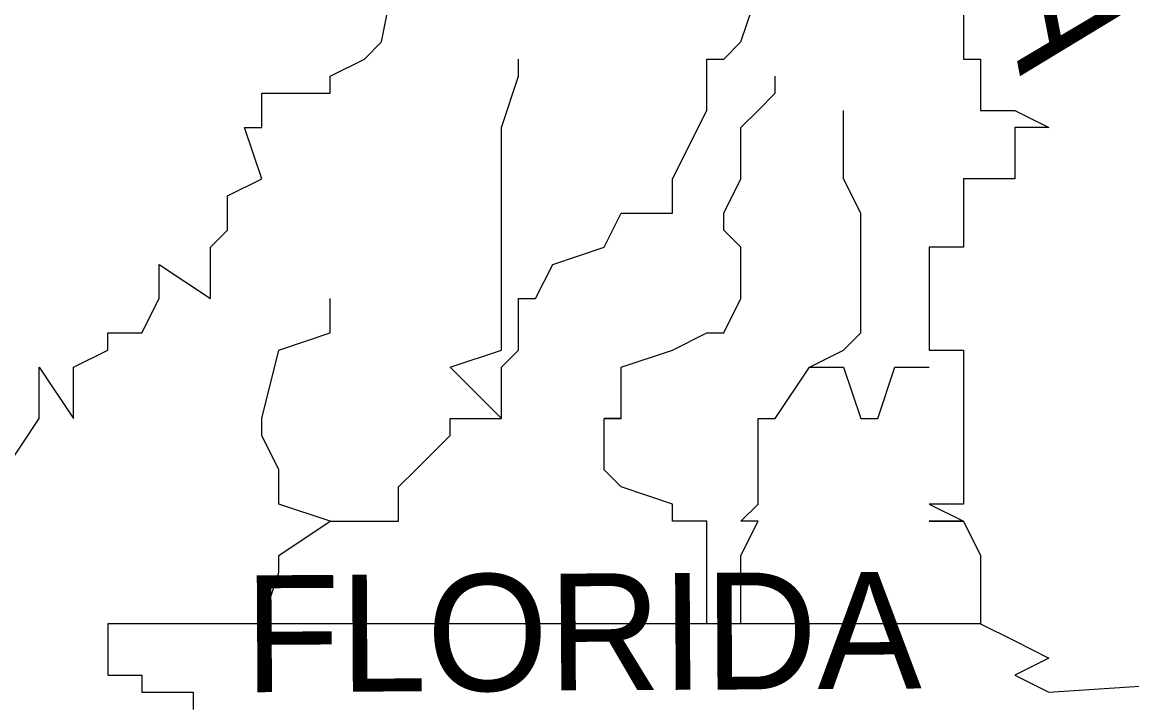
# Model space of a CAD drawing. Extents: x -12822 to 16384, y -6351 to 1913.
# Drawn here: x 71.85 to 88.88, y -6311.8 to -6301.31 of the extents above; entities that cross this region are included whole.
import ezdxf

# ---------------------------------------------------------------- set-up
doc = ezdxf.new("R2010")
doc.units = 0
doc.layers.add('great seal', color=7, linetype='Continuous')

msp = doc.modelspace()

# ---------------------------------------------------------------- linework, layer by layer
at = {"layer": 'great seal'}
for points in [[(79.204, -6307.392), (79.204, -6307.392), (79.204, -6306.603), (79.467, -6306.341), (79.467, -6306.078), (79.467, -6305.552), (79.729, -6305.552), (79.992, -6305.027), (80.78, -6304.764), (81.043, -6304.239), (81.832, -6304.239), (81.832, -6303.713), (82.357, -6302.662), (82.357, -6302.136), (82.357, -6302.136), (82.357, -6301.874), (82.62, -6301.874), (82.883, -6301.611), (83.145, -6300.823), (83.934, -6300.297), (84.459, -6300.034), (84.459, -6299.772), (84.459, -6299.509), (83.934, -6299.509)], [(79.204, -6307.392), (79.204, -6307.392), (79.204, -6306.603), (79.467, -6306.341), (79.467, -6306.078), (79.467, -6305.552), (79.729, -6305.552), (79.992, -6305.027), (80.78, -6304.764), (81.043, -6304.239), (81.832, -6304.239), (81.832, -6303.713), (82.357, -6302.662), (82.357, -6302.136), (82.357, -6302.136), (82.357, -6301.874), (82.62, -6301.874), (82.883, -6301.611), (83.145, -6300.823), (83.934, -6300.297), (84.459, -6300.034), (84.459, -6299.772), (84.459, -6299.509), (83.934, -6299.509)], [(79.204, -6307.392), (79.204, -6307.392), (79.204, -6306.603), (79.467, -6306.341), (79.467, -6306.078), (79.467, -6305.552), (79.729, -6305.552), (79.992, -6305.027), (80.78, -6304.764), (81.043, -6304.239), (81.832, -6304.239), (81.832, -6303.713), (82.357, -6302.662), (82.357, -6302.136), (82.357, -6302.136), (82.357, -6301.874), (82.62, -6301.874), (82.883, -6301.611), (83.145, -6300.823), (83.934, -6300.297), (84.459, -6300.034), (84.459, -6299.772), (84.459, -6299.509), (83.934, -6299.509)], [(71.584, -6308.18), (72.109, -6307.392), (72.109, -6306.603), (72.635, -6307.392), (72.635, -6306.603), (73.16, -6306.341), (73.16, -6306.078), (73.686, -6306.078), (73.949, -6305.552), (73.949, -6305.027), (74.737, -6305.552), (74.737, -6304.764), (75, -6304.501), (75, -6304.239), (75, -6303.976), (75.525, -6303.713), (75.262, -6302.925), (75.525, -6302.925), (75.525, -6302.399), (76.576, -6302.399), (76.576, -6302.136), (76.576, -6302.136), (77.102, -6301.874), (77.365, -6301.611), (77.627, -6300.297)], [(71.584, -6308.18), (72.109, -6307.392), (72.109, -6306.603), (72.635, -6307.392), (72.635, -6306.603), (73.16, -6306.341), (73.16, -6306.078), (73.686, -6306.078), (73.949, -6305.552), (73.949, -6305.027), (74.737, -6305.552), (74.737, -6304.764), (75, -6304.501), (75, -6304.239), (75, -6303.976), (75.525, -6303.713), (75.262, -6302.925), (75.525, -6302.925), (75.525, -6302.399), (76.576, -6302.399), (76.576, -6302.136), (76.576, -6302.136), (77.102, -6301.874), (77.365, -6301.611), (77.627, -6300.297)], [(71.584, -6308.18), (72.109, -6307.392), (72.109, -6306.603), (72.635, -6307.392), (72.635, -6306.603), (73.16, -6306.341), (73.16, -6306.078), (73.686, -6306.078), (73.949, -6305.552), (73.949, -6305.027), (74.737, -6305.552), (74.737, -6304.764), (75, -6304.501), (75, -6304.239), (75, -6303.976), (75.525, -6303.713), (75.262, -6302.925), (75.525, -6302.925), (75.525, -6302.399), (76.576, -6302.399), (76.576, -6302.136), (76.576, -6302.136), (77.102, -6301.874), (77.365, -6301.611), (77.627, -6300.297)], [(86.299, -6300.823), (86.299, -6301.611), (86.299, -6301.874), (86.561, -6301.874), (86.561, -6302.136), (86.561, -6302.136), (86.561, -6302.399), (86.561, -6302.662), (87.087, -6302.662), (87.612, -6302.925), (87.087, -6302.925), (87.087, -6303.713), (87.087, -6303.713), (86.561, -6303.713), (86.561, -6303.713), (86.561, -6303.713), (86.561, -6303.713), (86.299, -6303.713), (86.299, -6303.713), (86.299, -6303.713), (86.299, -6303.976), (86.299, -6304.239), (86.299, -6304.239), (86.299, -6304.239), (86.299, -6304.239), (86.299, -6304.239), (86.299, -6304.501), (86.299, -6304.501), (86.299, -6304.501), (86.299, -6304.764), (86.299, -6304.764), (85.773, -6304.764), (85.773, -6304.764), (85.773, -6304.764), (85.773, -6305.027), (85.773, -6305.027), (85.773, -6305.552), (85.773, -6305.552), (85.773, -6305.552), (85.773, -6305.552), (85.773, -6305.552), (85.773, -6305.552), (85.773, -6305.552), (85.773, -6306.078), (85.773, -6306.078), (85.773, -6306.078), (85.773, -6306.078), (85.773, -6306.078), (85.773, -6306.078), (85.773, -6306.341), (86.299, -6306.341), (86.299, -6306.603), (86.299, -6306.603), (86.299, -6306.603), (86.299, -6307.392), (86.299, -6307.392), (86.299, -6307.392), (86.299, -6307.392), (86.299, -6307.392), (86.299, -6307.392), (86.299, -6307.655), (86.299, -6308.18), (86.299, -6308.18), (86.299, -6308.18), (86.299, -6308.443), (86.299, -6308.443), (86.299, -6308.706), (86.299, -6308.706), (85.773, -6308.706), (85.773, -6308.706), (85.773, -6308.706), (85.773, -6308.706), (86.299, -6308.968), (86.299, -6308.968), (85.773, -6308.968), (86.299, -6308.968), (86.299, -6308.968), (86.299, -6308.968), (86.561, -6309.494), (86.561, -6309.494), (86.561, -6309.757), (86.561, -6309.757), (86.561, -6310.545), (73.16, -6310.545), (73.16, -6310.808), (73.16, -6310.808)], [(86.299, -6300.823), (86.299, -6301.611), (86.299, -6301.874), (86.561, -6301.874), (86.561, -6302.136), (86.561, -6302.136), (86.561, -6302.399), (86.561, -6302.662), (87.087, -6302.662), (87.612, -6302.925), (87.087, -6302.925), (87.087, -6303.713), (87.087, -6303.713), (86.561, -6303.713), (86.561, -6303.713), (86.561, -6303.713), (86.561, -6303.713), (86.299, -6303.713), (86.299, -6303.713), (86.299, -6303.713), (86.299, -6303.976), (86.299, -6304.239), (86.299, -6304.239), (86.299, -6304.239), (86.299, -6304.239), (86.299, -6304.239), (86.299, -6304.501), (86.299, -6304.501), (86.299, -6304.501), (86.299, -6304.764), (86.299, -6304.764), (85.773, -6304.764), (85.773, -6304.764), (85.773, -6304.764), (85.773, -6305.027), (85.773, -6305.027), (85.773, -6305.552), (85.773, -6305.552), (85.773, -6305.552), (85.773, -6305.552), (85.773, -6305.552), (85.773, -6305.552), (85.773, -6305.552), (85.773, -6306.078), (85.773, -6306.078), (85.773, -6306.078), (85.773, -6306.078), (85.773, -6306.078), (85.773, -6306.078), (85.773, -6306.341), (86.299, -6306.341), (86.299, -6306.603), (86.299, -6306.603), (86.299, -6306.603), (86.299, -6307.392), (86.299, -6307.392), (86.299, -6307.392), (86.299, -6307.392), (86.299, -6307.392), (86.299, -6307.392), (86.299, -6307.655), (86.299, -6308.18), (86.299, -6308.18), (86.299, -6308.18), (86.299, -6308.443), (86.299, -6308.443), (86.299, -6308.706), (86.299, -6308.706), (85.773, -6308.706), (85.773, -6308.706), (85.773, -6308.706), (85.773, -6308.706), (86.299, -6308.968), (86.299, -6308.968), (85.773, -6308.968), (86.299, -6308.968), (86.299, -6308.968), (86.299, -6308.968), (86.561, -6309.494), (86.561, -6309.494), (86.561, -6309.757), (86.561, -6309.757), (86.561, -6310.545), (73.16, -6310.545), (73.16, -6310.808), (73.16, -6310.808)], [(86.299, -6300.823), (86.299, -6301.611), (86.299, -6301.874), (86.561, -6301.874), (86.561, -6302.136), (86.561, -6302.136), (86.561, -6302.399), (86.561, -6302.662), (87.087, -6302.662), (87.612, -6302.925), (87.087, -6302.925), (87.087, -6303.713), (87.087, -6303.713), (86.561, -6303.713), (86.561, -6303.713), (86.561, -6303.713), (86.561, -6303.713), (86.299, -6303.713), (86.299, -6303.713), (86.299, -6303.713), (86.299, -6303.976), (86.299, -6304.239), (86.299, -6304.239), (86.299, -6304.239), (86.299, -6304.239), (86.299, -6304.239), (86.299, -6304.501), (86.299, -6304.501), (86.299, -6304.501), (86.299, -6304.764), (86.299, -6304.764), (85.773, -6304.764), (85.773, -6304.764), (85.773, -6304.764), (85.773, -6305.027), (85.773, -6305.027), (85.773, -6305.552), (85.773, -6305.552), (85.773, -6305.552), (85.773, -6305.552), (85.773, -6305.552), (85.773, -6305.552), (85.773, -6305.552), (85.773, -6306.078), (85.773, -6306.078), (85.773, -6306.078), (85.773, -6306.078), (85.773, -6306.078), (85.773, -6306.078), (85.773, -6306.341), (86.299, -6306.341), (86.299, -6306.603), (86.299, -6306.603), (86.299, -6306.603), (86.299, -6307.392), (86.299, -6307.392), (86.299, -6307.392), (86.299, -6307.392), (86.299, -6307.392), (86.299, -6307.392), (86.299, -6307.655), (86.299, -6308.18), (86.299, -6308.18), (86.299, -6308.18), (86.299, -6308.443), (86.299, -6308.443), (86.299, -6308.706), (86.299, -6308.706), (85.773, -6308.706), (85.773, -6308.706), (85.773, -6308.706), (85.773, -6308.706), (86.299, -6308.968), (86.299, -6308.968), (85.773, -6308.968), (86.299, -6308.968), (86.299, -6308.968), (86.299, -6308.968), (86.561, -6309.494), (86.561, -6309.494), (86.561, -6309.757), (86.561, -6309.757), (86.561, -6310.545), (73.16, -6310.545), (73.16, -6310.808), (73.16, -6310.808)], [(76.576, -6308.968), (76.576, -6308.968), (77.102, -6308.968), (77.365, -6308.968), (77.627, -6308.968), (77.627, -6308.706), (77.627, -6308.443), (77.89, -6308.18), (78.416, -6307.655), (78.416, -6307.392), (79.204, -6307.392), (79.204, -6307.392), (78.416, -6306.603), (79.204, -6306.341), (79.204, -6306.078), (79.204, -6305.552), (79.204, -6305.027), (79.204, -6304.764), (79.204, -6304.239), (79.204, -6304.239), (79.204, -6303.713), (79.204, -6302.925), (79.467, -6302.136), (79.467, -6302.136), (79.467, -6301.874)], [(76.576, -6308.968), (76.576, -6308.968), (77.102, -6308.968), (77.365, -6308.968), (77.627, -6308.968), (77.627, -6308.706), (77.627, -6308.443), (77.89, -6308.18), (78.416, -6307.655), (78.416, -6307.392), (79.204, -6307.392), (79.204, -6307.392), (78.416, -6306.603), (79.204, -6306.341), (79.204, -6306.078), (79.204, -6305.552), (79.204, -6305.027), (79.204, -6304.764), (79.204, -6304.239), (79.204, -6304.239), (79.204, -6303.713), (79.204, -6302.925), (79.467, -6302.136), (79.467, -6302.136), (79.467, -6301.874)], [(76.576, -6308.968), (76.576, -6308.968), (77.102, -6308.968), (77.365, -6308.968), (77.627, -6308.968), (77.627, -6308.706), (77.627, -6308.443), (77.89, -6308.18), (78.416, -6307.655), (78.416, -6307.392), (79.204, -6307.392), (79.204, -6307.392), (78.416, -6306.603), (79.204, -6306.341), (79.204, -6306.078), (79.204, -6305.552), (79.204, -6305.027), (79.204, -6304.764), (79.204, -6304.239), (79.204, -6304.239), (79.204, -6303.713), (79.204, -6302.925), (79.467, -6302.136), (79.467, -6302.136), (79.467, -6301.874)], [(82.357, -6310.545), (82.357, -6309.757), (82.357, -6309.494), (82.357, -6308.968), (82.357, -6308.968), (81.832, -6308.968), (81.832, -6308.706), (81.043, -6308.443), (80.78, -6308.18), (80.78, -6307.655), (80.78, -6307.392), (81.043, -6307.392), (80.78, -6307.392), (81.043, -6307.392), (81.043, -6306.603), (81.832, -6306.341), (82.357, -6306.078), (82.357, -6306.078), (82.62, -6306.078), (82.883, -6305.552), (82.883, -6305.552), (82.883, -6305.027), (82.883, -6304.764), (82.883, -6304.764), (82.62, -6304.501), (82.62, -6304.239), (82.883, -6303.713), (82.883, -6302.925), (83.145, -6302.662), (83.408, -6302.399), (83.408, -6302.136)], [(82.357, -6310.545), (82.357, -6309.757), (82.357, -6309.494), (82.357, -6308.968), (82.357, -6308.968), (81.832, -6308.968), (81.832, -6308.706), (81.043, -6308.443), (80.78, -6308.18), (80.78, -6307.655), (80.78, -6307.392), (81.043, -6307.392), (80.78, -6307.392), (81.043, -6307.392), (81.043, -6306.603), (81.832, -6306.341), (82.357, -6306.078), (82.357, -6306.078), (82.62, -6306.078), (82.883, -6305.552), (82.883, -6305.552), (82.883, -6305.027), (82.883, -6304.764), (82.883, -6304.764), (82.62, -6304.501), (82.62, -6304.239), (82.883, -6303.713), (82.883, -6302.925), (83.145, -6302.662), (83.408, -6302.399), (83.408, -6302.136)], [(82.357, -6310.545), (82.357, -6309.757), (82.357, -6309.494), (82.357, -6308.968), (82.357, -6308.968), (81.832, -6308.968), (81.832, -6308.706), (81.043, -6308.443), (80.78, -6308.18), (80.78, -6307.655), (80.78, -6307.392), (81.043, -6307.392), (80.78, -6307.392), (81.043, -6307.392), (81.043, -6306.603), (81.832, -6306.341), (82.357, -6306.078), (82.357, -6306.078), (82.62, -6306.078), (82.883, -6305.552), (82.883, -6305.552), (82.883, -6305.027), (82.883, -6304.764), (82.883, -6304.764), (82.62, -6304.501), (82.62, -6304.239), (82.883, -6303.713), (82.883, -6302.925), (83.145, -6302.662), (83.408, -6302.399), (83.408, -6302.136)], [(83.934, -6306.603), (83.934, -6306.603), (84.459, -6306.341), (84.722, -6306.078), (84.722, -6306.078), (84.722, -6305.552), (84.722, -6305.027), (84.722, -6304.764), (84.722, -6304.501), (84.722, -6304.239), (84.459, -6303.713), (84.459, -6303.713), (84.459, -6302.662)], [(83.934, -6306.603), (83.934, -6306.603), (84.459, -6306.341), (84.722, -6306.078), (84.722, -6306.078), (84.722, -6305.552), (84.722, -6305.027), (84.722, -6304.764), (84.722, -6304.501), (84.722, -6304.239), (84.459, -6303.713), (84.459, -6303.713), (84.459, -6302.662)], [(83.934, -6306.603), (83.934, -6306.603), (84.459, -6306.341), (84.722, -6306.078), (84.722, -6306.078), (84.722, -6305.552), (84.722, -6305.027), (84.722, -6304.764), (84.722, -6304.501), (84.722, -6304.239), (84.459, -6303.713), (84.459, -6303.713), (84.459, -6302.662)], [(75.525, -6310.545), (75.788, -6309.757), (75.788, -6309.494), (76.576, -6308.968), (76.576, -6308.968), (76.576, -6308.968), (75.788, -6308.706), (75.788, -6308.443), (75.788, -6308.18), (75.525, -6307.655), (75.525, -6307.392), (75.525, -6307.392), (75.788, -6306.341), (76.576, -6306.078), (76.576, -6305.552)], [(75.525, -6310.545), (75.788, -6309.757), (75.788, -6309.494), (76.576, -6308.968), (76.576, -6308.968), (76.576, -6308.968), (75.788, -6308.706), (75.788, -6308.443), (75.788, -6308.18), (75.525, -6307.655), (75.525, -6307.392), (75.525, -6307.392), (75.788, -6306.341), (76.576, -6306.078), (76.576, -6305.552)], [(75.525, -6310.545), (75.788, -6309.757), (75.788, -6309.494), (76.576, -6308.968), (76.576, -6308.968), (76.576, -6308.968), (75.788, -6308.706), (75.788, -6308.443), (75.788, -6308.18), (75.525, -6307.655), (75.525, -6307.392), (75.525, -6307.392), (75.788, -6306.341), (76.576, -6306.078), (76.576, -6305.552)], [(82.883, -6310.545), (82.883, -6309.757), (82.883, -6309.757), (82.883, -6309.494), (83.145, -6308.968), (82.883, -6308.968), (83.145, -6308.706), (83.145, -6308.443), (83.145, -6308.18), (83.145, -6308.18), (83.145, -6307.655), (83.145, -6307.392), (83.408, -6307.392), (83.934, -6306.603), (84.459, -6306.603), (84.722, -6307.392), (84.985, -6307.392), (85.247, -6306.603), (85.51, -6306.603), (85.773, -6306.603)], [(82.883, -6310.545), (82.883, -6309.757), (82.883, -6309.757), (82.883, -6309.494), (83.145, -6308.968), (82.883, -6308.968), (83.145, -6308.706), (83.145, -6308.443), (83.145, -6308.18), (83.145, -6308.18), (83.145, -6307.655), (83.145, -6307.392), (83.408, -6307.392), (83.934, -6306.603), (84.459, -6306.603), (84.722, -6307.392), (84.985, -6307.392), (85.247, -6306.603), (85.51, -6306.603), (85.773, -6306.603)], [(82.883, -6310.545), (82.883, -6309.757), (82.883, -6309.757), (82.883, -6309.494), (83.145, -6308.968), (82.883, -6308.968), (83.145, -6308.706), (83.145, -6308.443), (83.145, -6308.18), (83.145, -6308.18), (83.145, -6307.655), (83.145, -6307.392), (83.408, -6307.392), (83.934, -6306.603), (84.459, -6306.603), (84.722, -6307.392), (84.985, -6307.392), (85.247, -6306.603), (85.51, -6306.603), (85.773, -6306.603)], [(86.561, -6310.545), (87.087, -6310.808), (87.087, -6310.808), (87.612, -6311.07), (87.087, -6311.333), (87.612, -6311.596), (91.554, -6311.333)], [(86.561, -6310.545), (87.087, -6310.808), (87.087, -6310.808), (87.612, -6311.07), (87.087, -6311.333), (87.612, -6311.596), (91.554, -6311.333)], [(86.561, -6310.545), (87.087, -6310.808), (87.087, -6310.808), (87.612, -6311.07), (87.087, -6311.333), (87.612, -6311.596), (91.554, -6311.333)], [(73.16, -6310.808), (73.16, -6311.07), (73.16, -6311.07), (73.16, -6311.333), (73.16, -6311.333), (73.686, -6311.333), (73.686, -6311.333), (73.686, -6311.596), (73.949, -6311.596), (73.949, -6311.596), (73.949, -6311.596), (74.474, -6311.596), (74.474, -6311.596), (74.474, -6311.596), (74.474, -6311.859)], [(73.16, -6310.808), (73.16, -6311.07), (73.16, -6311.07), (73.16, -6311.333), (73.16, -6311.333), (73.686, -6311.333), (73.686, -6311.333), (73.686, -6311.596), (73.949, -6311.596), (73.949, -6311.596), (73.949, -6311.596), (74.474, -6311.596), (74.474, -6311.596), (74.474, -6311.596), (74.474, -6311.859)], [(73.16, -6310.808), (73.16, -6311.07), (73.16, -6311.07), (73.16, -6311.333), (73.16, -6311.333), (73.686, -6311.333), (73.686, -6311.333), (73.686, -6311.596), (73.949, -6311.596), (73.949, -6311.596), (73.949, -6311.596), (74.474, -6311.596), (74.474, -6311.596), (74.474, -6311.596), (74.474, -6311.859)]]:
    msp.add_lwpolyline(points, dxfattribs=at)
for radius in [22.994, 22.994, 22.994, 22.389, 22.389, 22.389, 17.779, 17.779, 17.779, 17.222, 17.222, 17.222]:
    msp.add_circle((77.645, -6300.744), radius, dxfattribs=at)

# ---------------------------------------------------------------- texts
for s, height, rotation, p in [('GEORGIA', 1.8446, 280.9296, (84.985, -6290.838)), ('GEORGIA', 1.8446, 280.9296, (84.985, -6290.838)), ('GEORGIA', 1.8446, 280.9296, (84.985, -6290.838)), ('FLORIDA', 1.7941, 0.3238, (75.262, -6311.596)), ('FLORIDA', 1.7941, 0.3238, (75.262, -6311.596)), ('FLORIDA', 1.7941, 0.3238, (75.262, -6311.596))]:
    msp.add_text(s, height=height, rotation=rotation, dxfattribs=at).set_placement(p)

doc.saveas('drawing.dxf')
